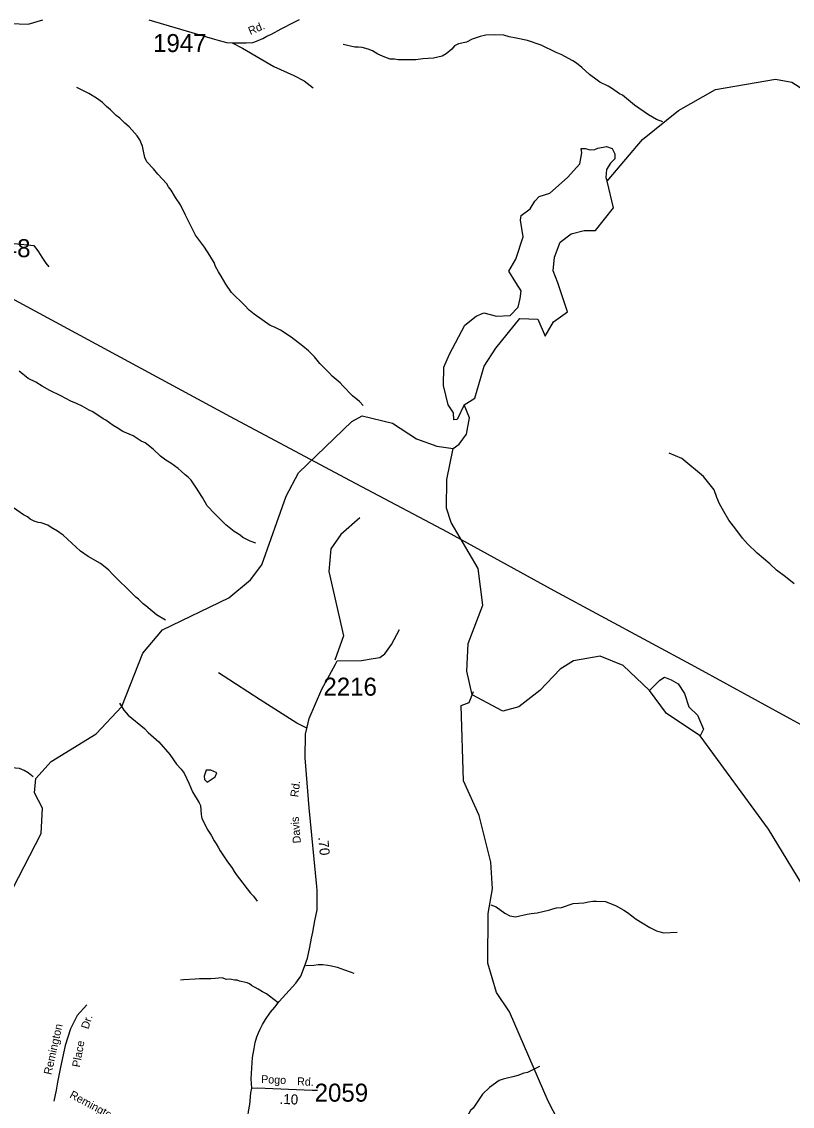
# Model space of a CAD drawing. Extents: x 1551653 to 1702041, y 811336 to 920032.
# Drawn here: x 1644240 to 1650564, y 890159 to 899055 of the extents above; entities that cross this region are included whole.
import ezdxf

# ---------------------------------------------------------------- set-up
doc = ezdxf.new("R2010")
doc.units = 0
for name, color, linetype in [('Old_Level_10', 7, 'Continuous'), ('Old_Level_11', 7, 'Continuous'), ('Old_Level_17', 7, 'Continuous'), ('Old_Level_32', 7, 'Continuous'), ('Old_Level_35', 7, 'Continuous'), ('Old_Level_56', 7, 'Continuous'), ('Old_Level_59', 7, 'Continuous'), ('Old_Level_62', 7, 'Continuous'), ('Old_Level_8', 7, 'Continuous')]:
    doc.layers.add(name, color=color, linetype=linetype)

msp = doc.modelspace()

# ---------------------------------------------------------------- linework, layer by layer
at = {"layer": 'Old_Level_32'}
for points in [[(1644144.249, 899038.987), (1644291.953, 899035.285), (1644414.345, 899070.284)], [(1645284.199, 899070.284), (1645803.601, 898915.662), (1645861.476, 898899.869), (1645900.936, 898889.34), (1645920.362, 898885.278), (1645967.158, 898880.216), (1646082.251, 898880.216), (1646136.636, 898885.278), (1646168.255, 898895.403), (1646218.846, 898916.917), (1646252.993, 898935.899), (1646289.671, 898952.352), (1646370.616, 898995.38), (1646475.016, 899049.393), (1646520.495, 899072.148)], [(1642991.475, 897436.408), (1643079.792, 897410.197), (1643225.123, 897373.419), (1643346.537, 897341.132), (1643418.062, 897325.67), (1643459.906, 897316.815), (1643499.794, 897310.197), (1643553.718, 897305.099), (1643667.74, 897302.98), (1643795.515, 897288.373), (1643883.127, 897276.785), (1643925.053, 897271.93), (1644016.863, 897260.056), (1644178.444, 897234.958), (1644340.813, 897219.246), (1644377.371, 897166.874), (1644406.288, 897122.658), (1644439.317, 897073.961), (1644463.726, 897045.172)], [(1650577.726, 894444.767), (1650506.71, 894502.906), (1650433.542, 894556.74), (1650379.742, 894608.42), (1650276.446, 894694.553), (1650196.822, 894772.073), (1650153.782, 894819.446), (1650099.138, 894892.43), (1650042.793, 894965.619), (1650002.212, 895036.485), (1649967.468, 895099.224), (1649944.719, 895151.517), (1649922.016, 895216.015), (1649834.385, 895323.165), (1649656.109, 895472.787), (1649552.71, 895517.162)], [(1646127.773, 890309.066), (1646123.071, 890384.348), (1646134.826, 890558.437), (1646146.581, 890633.718), (1646155.986, 890683.122), (1646170.092, 890727.82), (1646184.199, 890760.756), (1646198.305, 890791.339), (1646214.763, 890828.98), (1646240.625, 890871.326), (1646280.594, 890932.492), (1646318.211, 890972.485), (1646353.478, 891019.537), (1646489.842, 891167.747), (1646529.81, 891226.327), (1646560.375, 891306.314), (1646586.237, 891374.538), (1646605.046, 891463.935), (1646619.152, 891539.216), (1646628.556, 891586.268), (1646645.014, 891680.37), (1646663.822, 891769.767), (1646663.822, 891929.741), (1646661.472, 891962.676), (1646600.343, 892608.217), (1646567.428, 893016.385), (1646569.779, 893211.647), (1646581.534, 893268.108), (1646597.992, 893341.038), (1646702.34, 893579.142), (1646814.257, 893785.861), (1646827.978, 893813.223)], [(1645971.628, 889776.612), (1646030.915, 889885.739), (1646059.673, 889945.505), (1646077.371, 890005.271), (1646090.155, 890049.579), (1646092.506, 890066.047), (1646097.208, 890089.572), (1646101.91, 890115.45), (1646111.315, 890174.264), (1646120.719, 890268.366), (1646127.773, 890309.066)], [(1646127.773, 890309.066), (1646171.621, 890310.175), (1646623.29, 890291.379), (1646667.342, 890292.685)]]:
    msp.add_lwpolyline(points, dxfattribs=at)
at = {"layer": 'Old_Level_35'}
for points in [[(1645967.158, 898880.216), (1646050.948, 898836.392), (1646308.758, 898686.47), (1646472.819, 898614.059), (1646557.397, 898569.184), (1646630.766, 898511.05)], [(1647014.12, 894984.952), (1646858.955, 894850.099), (1646778.081, 894729.865), (1646759.92, 894545.508), (1646880.811, 894017.536), (1646810.877, 893818.872)], [(1646827.978, 893813.223), (1647029.431, 893815.071), (1647125.178, 893830.612), (1647179.521, 893840.972), (1647220.924, 893869.463), (1647275.267, 893947.164), (1647339.961, 894068.896)], [(1646579.746, 893260.183), (1646498.978, 893301.117), (1646196.708, 893492.974), (1645894.556, 893690.631), (1645854.996, 893713.449)], [(1646572.13, 891313.372), (1646638.061, 891318.034), (1646674.154, 891321.502), (1646710.2, 891322.768), (1646752.123, 891317.916), (1646783.212, 891311.479), (1646827.808, 891300.367), (1646889.376, 891277.299), (1646935.098, 891262.362), (1646966.857, 891249.711)], [(1646343.576, 891008.775), (1646274.336, 891062.001), (1646248.696, 891080.535), (1646217.056, 891098.989), (1646179.457, 891119.764), (1646126.059, 891150.869), (1646108.9, 891162.706), (1646089.093, 891172.913), (1646065.613, 891176.781), (1646042.323, 891181.962), (1646026.658, 891186.757), (1646008.79, 891193.726), (1645985.392, 891194.912), (1645962.102, 891200.092), (1645941.4, 891202.682), (1645920.698, 891200.092), (1645885.196, 891213.402), (1645855.111, 891210.013), (1645829.025, 891206.538), (1645790.977, 891205.311), (1645738.93, 891204.37), (1645699.121, 891204.98), (1645663.035, 891201.712), (1645566.857, 891195.666), (1645542.812, 891194.153)], [(1644775.517, 890990.153), (1644695.181, 890902.61), (1644640.223, 890793.51), (1644596.767, 890657.135), (1644557.167, 890480.727), (1644534.759, 890356.229), (1644523.317, 890290.681), (1644504.458, 890200.308)]]:
    msp.add_lwpolyline(points, dxfattribs=at)
at = {"layer": 'Old_Level_56'}
msp.add_lwpolyline([(1642945.114, 897439.551), (1645950.022, 895817.523), (1646888.373, 895317.157), (1647731.364, 894870.36), (1648608.068, 894388.858), (1649764.437, 893765.188), (1650543.812, 893339.1), (1651144.697, 893011.892), (1651836.785, 892623.399), (1652568.805, 892240.096), (1652711.495, 892161.95), (1652709.497, 892161.992), (1652760.078, 892071.11), (1653216.176, 891020.436), (1653528.898, 890289.857), (1653791.854, 889689.97), (1653816.88, 889631.627)], dxfattribs=at)
at = {"layer": 'Old_Level_59'}
for points in [[(1647781.113, 895555.132), (1647831.145, 895590.196), (1647888.842, 895671.202), (1647915.265, 895806.545), (1647871.745, 895912.329), (1647958.785, 895966.778), (1648036.364, 896228.696), (1648129.62, 896378.04), (1648328.568, 896619.168), (1648476.225, 896616.056), (1648536.841, 896476.046), (1648603.201, 896592.071), (1648718.218, 896676.077), (1648639.153, 896913.089), (1648601.601, 897011.14), (1648612.481, 897123.147), (1648659.109, 897246.045), (1648749.257, 897316.05), (1648854.948, 897340.94), (1648949.759, 897342.496), (1649095.639, 897528.727), (1649043.799, 897746.978), (1649334.449, 898087.668), (1649631.195, 898327.436), (1649934.16, 898498.552), (1650426.182, 898583.751), (1650559.158, 898558.12), (1650659.121, 898496.912)], [(1643931.055, 891493.973), (1644400.111, 892396.92), (1644411.082, 892603.612), (1644345.055, 892729.617), (1644355.103, 892847.624), (1644482.03, 892986.239), (1644851.124, 893215.078), (1645063.045, 893437.252), (1645234.058, 893876.883), (1645395.127, 894067.274), (1645940.053, 894328.715), (1646117.115, 894476.148), (1646210.106, 894598.974), (1646409.109, 895162.867), (1646511.123, 895354.488), (1646950.139, 895775.563), (1647033.083, 895823.135), (1647283.144, 895762.235), (1647481.122, 895633.359), (1647647.111, 895574.304), (1647781.113, 895555.132)], [(1647936.4, 893533.314), (1647892.148, 893727.605), (1647903.119, 893953.88), (1648024.099, 894269.968), (1647986.165, 894569.447), (1647765.119, 894948.075), (1647725.134, 895063.827), (1647728.107, 895300.15), (1647781.113, 895555.132)], [(1651848.218, 891280.309), (1651488.147, 891176.04), (1651296.218, 891179.936), (1651114.132, 891249.346), (1650965.161, 891383.655), (1650721.15, 891851.481), (1650369.178, 892433.111), (1649806.822, 893196.623), (1649530.593, 893380.303), (1649391.824, 893570.218), (1649177.107, 893773.742), (1648986.101, 893849.816), (1648768.131, 893811.574), (1648659.146, 893744.83), (1648492.766, 893569.575), (1648319.387, 893434.892), (1648187.412, 893401.221), (1647936.4, 893533.314)], [(1648844.103, 889650.862), (1648559.08, 890201.53), (1648242.172, 890933.566), (1648136.16, 891093.199), (1648064.085, 891334.34), (1648068.083, 891741.266), (1648104.172, 891944.062), (1648090.126, 892161.007), (1647995.085, 892543.737), (1647865.082, 892828.759), (1647845.829, 893445.252), (1647912.183, 893470.293), (1647947.247, 893561.541)]]:
    msp.add_lwpolyline(points, dxfattribs=at)
at = {"layer": 'Old_Level_62'}
for points in [[(1649500.68, 898234.342), (1649450.032, 898253.002), (1649382.672, 898290.117), (1649269.996, 898370.087), (1649169.418, 898451.8), (1649145.529, 898462.155), (1649080.323, 898509.317), (1649052.641, 898525.824), (1648983.231, 898558.94), (1648961.495, 898575.344), (1648898.236, 898620.353), (1648837.233, 898679.408), (1648791.814, 898714.164), (1648762.082, 898732.722), (1648667.04, 898786.343), (1648627.26, 898801.004), (1648504.229, 898861.084), (1648390.938, 898901.069), (1648297.229, 898918.601), (1648241.557, 898931.52), (1648197.779, 898944.335), (1648121.807, 898947.616), (1648049.731, 898942.797), (1648001.646, 898933.673), (1647937.26, 898910.707), (1647888.97, 898887.536), (1647824.686, 898872.67), (1647792.391, 898855.24), (1647770.04, 898829.609), (1647723.391, 898790.444), (1647691.095, 898772.912), (1647618.814, 898754.15), (1647530.847, 898749.638), (1647474.662, 898740.616), (1647390.694, 898742.051), (1647330.716, 898741.129), (1647298.83, 898747.588), (1647262.844, 898748.203), (1647219.168, 898762.967), (1647163.598, 898787.881), (1647120.025, 898814.64), (1647084.243, 898829.301), (1647034.518, 898842.117), (1647004.58, 898846.628), (1646972.592, 898845.193), (1646876.936, 898866.826)], [(1647043.233, 895907.104), (1647011.45, 895940.63), (1646954.138, 895985.639), (1646875.5, 896068.992), (1646853.867, 896091.343), (1646788.866, 896146.4), (1646765.182, 896170.801), (1646686.545, 896252.207), (1646643.484, 896304.905), (1646592.323, 896355.758), (1646546.904, 896392.565), (1646450.12, 896468.229), (1646363.075, 896525.643), (1646315.503, 896550.455), (1646279.721, 896563.065), (1646147.258, 896655.339), (1646107.888, 896688.045), (1646068.518, 896728.645), (1645962.301, 896834.452), (1645915.446, 896903.247), (1645876.486, 896967.941), (1645855.059, 897004.338), (1645829.735, 897046.681), (1645820.302, 897078.874), (1645800.822, 897109.222), (1645783.29, 897137.519), (1645740.332, 897204.263), (1645666, 897303.509), (1645633.09, 897370.048), (1645584.697, 897466.833), (1645544.097, 897551.519), (1645501.036, 897612.317), (1645466.075, 897672.91), (1645444.544, 897701.207), (1645430.908, 897725.506), (1645358.217, 897804.758), (1645321, 897847.307), (1645267.892, 897906.259), (1645250.462, 897940.503), (1645239.39, 897992.689), (1645232.008, 898032.879), (1645208.837, 898085.27), (1645187.409, 898117.565), (1645122.612, 898192.717), (1645087.138, 898221.322), (1645045.82, 898262.025), (1645014.14, 898286.528), (1644968.926, 898331.332), (1644935.4, 898357.886), (1644901.976, 898392.438), (1644854.507, 898427.296), (1644791.146, 898464.308), (1644692.003, 898514.034)], [(1647871.745, 895912.329), (1647814.027, 895792.096), (1647786.826, 895788.207), (1647782.941, 895846.545), (1647740.198, 895912.66), (1647701.342, 896072.116), (1647705.227, 896219.904), (1647751.855, 896328.8), (1647876.198, 896566.039), (1647969.455, 896639.933), (1648031.626, 896667.157), (1648136.539, 896639.933), (1648249.225, 896643.822), (1648315.281, 896713.827), (1648330.824, 896783.832), (1648338.595, 896846.059), (1648295.853, 896916.063), (1648237.567, 897009.403), (1648295.853, 897106.632), (1648354.138, 897289.423), (1648334.377, 897426.916), (1648338.262, 897465.807), (1648412.091, 897520.256), (1648450.947, 897582.483), (1648485.919, 897621.374), (1648575.29, 897648.598), (1648719.06, 897776.94), (1648820.089, 897889.726), (1648835.632, 897979.176), (1648831.745, 898014.179), (1648862.831, 898014.179), (1648905.574, 898002.511), (1648944.431, 898006.401), (1648967.745, 898018.068), (1649037.687, 898029.736), (1649084.316, 898014.179), (1649107.63, 897971.398), (1649107.63, 897928.618), (1649072.659, 897893.616), (1649037.687, 897843.056), (1649033.802, 897776.94), (1649043.799, 897746.978)], [(1646162.432, 894777.985), (1646115.065, 894793.979), (1646055.599, 894822.993), (1646031.916, 894843.396), (1645984.446, 894872.206), (1645915.344, 894927.365), (1645824.813, 895018.921), (1645761.965, 895084.025), (1645723.108, 895152.615), (1645668.461, 895237.609), (1645629.399, 895294.203), (1645605.818, 895318.604), (1645582.134, 895337.059), (1645548.608, 895367.612), (1645525.027, 895389.963), (1645463.717, 895435.074), (1645422.091, 895457.732), (1645378.723, 895490.541), (1645317.617, 895549.493), (1645252.513, 895600.654), (1645220.73, 895615.212), (1645155.523, 895658.273), (1645070.119, 895693.747), (1645022.547, 895722.557), (1644990.867, 895743.062), (1644931.606, 895786.123), (1644907.82, 895798.529), (1644822.826, 895855.943), (1644792.991, 895868.452), (1644737.627, 895901.362), (1644689.953, 895922.175), (1644642.278, 895941.04), (1644560.975, 895986.356), (1644471.777, 896029.93), (1644408.314, 896064.994), (1644354.897, 896097.905), (1644293.382, 896128.97), (1644218.435, 896188.23)], [(1645419.733, 894146.014), (1645345.607, 894189.075), (1645258.87, 894264.637), (1645237.032, 894278.99), (1645197.764, 894319.591), (1645176.029, 894335.995), (1645105.183, 894407.25), (1645036.286, 894470.406), (1644987.073, 894521.259), (1644951.702, 894559.809), (1644886.598, 894610.867), (1644785.507, 894668.589), (1644722.248, 894711.753), (1644580.455, 894842.166), (1644532.985, 894876.922), (1644481.517, 894905.835), (1644453.835, 894926.237), (1644400.111, 894943.154), (1644374.275, 894947.665), (1644342.389, 894958.123), (1644310.709, 894974.732), (1644287.025, 894993.084), (1644255.242, 895009.591), (1644146.565, 895085.46)], [(1649391.824, 893570.218), (1649477.843, 893655.173), (1649514.072, 893678.484), (1649571.003, 893657.764), (1649627.933, 893624.093), (1649679.688, 893543.801), (1649713.328, 893435.019), (1649785.786, 893367.677), (1649834.953, 893251.125), (1649806.822, 893196.623)], [(1645041.719, 893464.523), (1645076.988, 893407.724), (1645114.308, 893367.124), (1645246.464, 893256.908), (1645277.939, 893224.305), (1645364.676, 893148.846), (1645455.002, 893045.294), (1645511.596, 892964.401), (1645548.916, 892923.699), (1645572.394, 892891.3), (1645614.943, 892802.615), (1645641.907, 892738.126), (1645696.451, 892649.236), (1645708.036, 892625.04), (1645712.855, 892552.964), (1645718.391, 892520.874), (1645766.784, 892424.089), (1645794.056, 892383.591), (1645819.277, 892335.199), (1645836.911, 892310.9), (1645854.341, 892278.605), (1645870.027, 892254.306), (1645928.467, 892165.313), (1645965.684, 892116.716), (1645983.216, 892084.42), (1646000.748, 892060.122), (1646118.243, 891906.128), (1646141.824, 891883.674), (1646171.146, 891841.229)], [(1644333.982, 892861.773), (1644292.972, 892895.094), (1644261.291, 892913.651), (1644221.511, 892930.363), (1644189.625, 892932.823), (1644145.642, 892937.642), (1644105.862, 892944.306), (1644049.78, 892941.231), (1643993.801, 892942.153), (1643945.716, 892934.976), (1643897.631, 892927.8), (1643841.652, 892928.825), (1643781.879, 892941.846), (1643670.536, 892977.73), (1643598.973, 893006.95), (1643539.61, 893041.911), (1643512.338, 893050.113)], [(1645738.24, 892867.283), (1645740.905, 892839.703), (1645762.948, 892818.276), (1645827.232, 892860.824), (1645840.971, 892894.247), (1645792.681, 892914.753), (1645754.849, 892916.188), (1645738.24, 892867.283)], [(1648088.588, 891810.573), (1648133.7, 891793.759), (1648204.853, 891742.599), (1648244.53, 891721.888), (1648292.308, 891713.071), (1648388.682, 891735.422), (1648420.773, 891740.856), (1648468.755, 891746.084), (1648573.126, 891770.281), (1648597.323, 891779.918), (1648629.413, 891787.402), (1648669.398, 891790.683), (1648765.978, 891822.979), (1648853.945, 891827.49), (1648892.085, 891834.872), (1648926.124, 891840.306), (1648958.214, 891841.741), (1649030.085, 891838.563), (1649117.437, 891803.089), (1649180.901, 891767.923), (1649212.581, 891749.468), (1649283.632, 891694.206), (1649331.101, 891663.448), (1649394.463, 891624.386), (1649450.032, 891597.422), (1649505.806, 891582.453), (1649617.867, 891588.502)], [(1648489.363, 890485.937), (1648391.553, 890437.442), (1648359.462, 890430.06), (1648311.172, 890412.836), (1648271.085, 890401.558), (1648222.897, 890390.383), (1648190.807, 890382.898), (1648158.511, 890369.467), (1648077.721, 890312.873), (1648020.819, 890257.816), (1647944.949, 890145.14), (1647922.701, 890125.455), (1647838.22, 889972.897), (1647817.509, 889929.323), (1647782.241, 889849.865), (1647771.783, 889818.082), (1647755.276, 889790.298), (1647746.869, 889762.513), (1647732.31, 889730.73), (1647700.015, 889587.296), (1647670.59, 889499.841), (1647635.628, 889436.378), (1647570.012, 889349.641)]]:
    msp.add_lwpolyline(points, dxfattribs=at)

# ---------------------------------------------------------------- texts
at = {"layer": 'Old_Level_10'}
for s, rotation, p in [('Dr.', 72.3257139, (1644787.299, 890787.421)), ('Remington', 77.3478472, (1644483.377, 890413.488)), ('Place', 79.7967, (1644717.083, 890475.526))]:
    msp.add_text(s, height=65.6167, rotation=rotation, dxfattribs=at).set_placement(p)
at = {"layer": 'Old_Level_11'}
for s, height, rotation, p in [('Rd.', 65.6167, 22.5439083, (1646115.831, 898945.233)), ('Rd.', 65.6166, 82.4143333, (1646508.255, 892691.627)), ('Davis', 65.6167, 95.1192722, (1646531.659, 892318.582)), ('Pogo', 65.6167, 357.61705, (1646203.974, 890349.611)), ('Rd.', 65.6167, 357.61705, (1646498.857, 890332.04)), ('Remington', 65.6167, 331.6691278, (1644627.342, 890234.115))]:
    msp.add_text(s, height=height, rotation=rotation, dxfattribs=at).set_placement(p)
at = {"layer": 'Old_Level_17'}
for s, rotation, p in [('.70', 275.4094056, (1646673.313, 892365.323)), ('.10', 357.61705, (1646355.014, 890179.587))]:
    msp.add_text(s, height=82.0208, rotation=rotation, dxfattribs=at).set_placement(p)
at = {"layer": 'Old_Level_8'}
for s, p in [('1947', (1645318.099, 898805.427)), ('2048', (1643873.516, 897123.178)), ('2216', (1646715.769, 893526.979)), ('2059', (1646643.905, 890197.127))]:
    msp.add_text(s, height=147.6375, dxfattribs=at).set_placement(p)

doc.saveas('drawing.dxf')
